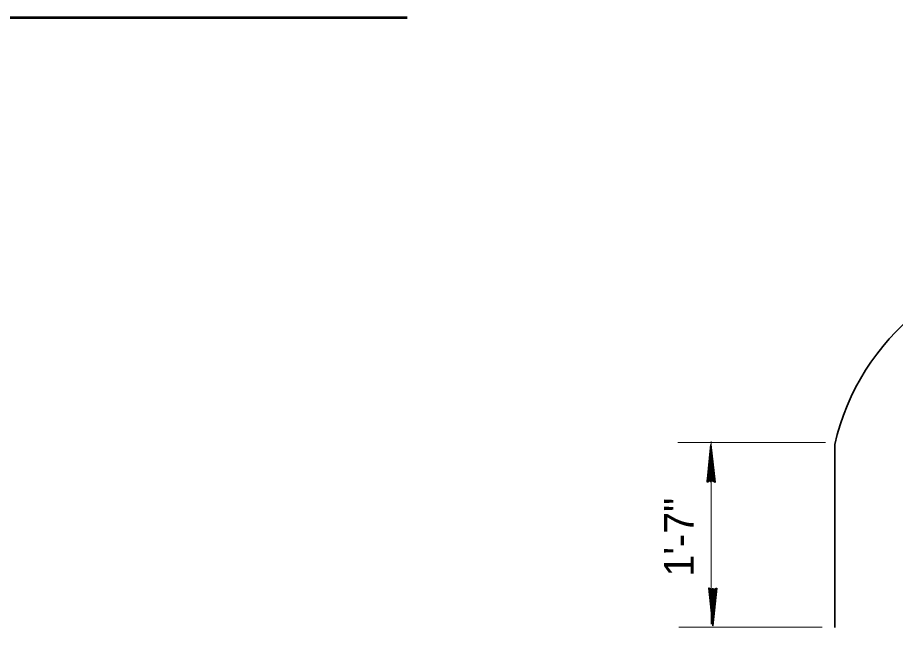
# Model space of a CAD drawing. Extents: x 14.14 to 17.34, y -1.61 to 0.38.
# Drawn here: x 15.952 to 16.1993, y -0.7911 to -0.6192 of the extents above; entities that cross this region are included whole.
import ezdxf

# ---------------------------------------------------------------- set-up
doc = ezdxf.new("R2010")
doc.units = 0
doc.header["$LTSCALE"] = 0.0033
doc.layers.add('1', color=7, linetype='Continuous', lineweight=40)

msp = doc.modelspace()

# ---------------------------------------------------------------- linework, layer by layer
at = {"layer": '1', "lineweight": 53}
msp.add_line((15.724083, -0.61925), (16.06175, -0.61925), dxfattribs=at)
at = {"layer": '1', "lineweight": 13}
for p, q in [((16.179667, -0.739), (16.138, -0.739)), ((16.147417, -0.738667), (16.147417, -0.790167)), ((16.178667, -0.791), (16.138333, -0.791))]:
    msp.add_line(p, q, dxfattribs=at)
at = {"layer": '1', "lineweight": 35}
for p, q in [((16.147333, -0.750167), (16.147333, -0.739583)), ((16.18225, -0.739583), (16.18225, -0.791083)), ((16.146333, -0.749917), (16.14725, -0.742083)), ((16.146333, -0.749917), (16.14725, -0.742083)), ((16.146417, -0.749917), (16.14725, -0.742083)), ((16.1465, -0.749917), (16.147333, -0.742083)), ((16.1465, -0.749917), (16.1475, -0.742083)), ((16.148, -0.75), (16.14725, -0.742667)), ((16.148167, -0.749917), (16.147333, -0.742583)), ((16.14825, -0.749917), (16.1475, -0.742583)), ((16.148417, -0.749917), (16.147583, -0.742583)), ((16.146833, -0.78025), (16.147667, -0.787583)), ((16.147, -0.78025), (16.14775, -0.787583)), ((16.147083, -0.78025), (16.147917, -0.787583)), ((16.14725, -0.780167), (16.148, -0.7875)), ((16.14875, -0.78025), (16.14775, -0.788083)), ((16.147917, -0.78), (16.147917, -0.790583)), ((16.14875, -0.78025), (16.147917, -0.788083)), ((16.148917, -0.78025), (16.148, -0.788083)), ((16.148917, -0.78025), (16.148, -0.788083)), ((16.148833, -0.78025), (16.148, -0.788083))]:
    msp.add_line(p, q, dxfattribs=at)
for points in [[(16.14625, -0.750167), (16.147333, -0.739583), (16.1485, -0.750167), (16.147333, -0.749583)], [(16.14725, -0.749417), (16.147167, -0.74475), (16.14725, -0.74475), (16.14725, -0.745667), (16.147167, -0.749417), (16.147083, -0.746417), (16.147, -0.749583), (16.146917, -0.747333), (16.146833, -0.749583), (16.147083, -0.746083), (16.14725, -0.741417), (16.1475, -0.742333), (16.1475, -0.741083), (16.1475, -0.749417), (16.147667, -0.747), (16.147667, -0.749583), (16.14725, -0.74425), (16.147917, -0.749583)], [(16.149, -0.78), (16.147917, -0.790583), (16.14675, -0.78), (16.147917, -0.780583)], [(16.148, -0.78075), (16.148083, -0.785417), (16.148, -0.785417), (16.148, -0.7845), (16.148083, -0.78075), (16.148167, -0.78375), (16.14825, -0.780583), (16.148333, -0.782833), (16.148417, -0.780583), (16.148167, -0.784083), (16.148, -0.78875), (16.14775, -0.787833), (16.14775, -0.789083), (16.14775, -0.78075), (16.147583, -0.783167), (16.147583, -0.780583), (16.148, -0.785917), (16.147333, -0.780583)]]:
    msp.add_lwpolyline(points, close=True, dxfattribs=at)
for points in [[(16.14725, -0.749417), (16.1465, -0.749833), (16.14675, -0.749583), (16.147083, -0.749417), (16.147, -0.749167), (16.146667, -0.749333), (16.147417, -0.7495), (16.147917, -0.749667), (16.148333, -0.749917)], [(16.148, -0.78075), (16.14875, -0.780333), (16.1485, -0.780583), (16.148167, -0.78075), (16.14825, -0.781), (16.148583, -0.780833), (16.147833, -0.780667), (16.147333, -0.7805), (16.146917, -0.78025)]]:
    msp.add_lwpolyline(points, dxfattribs=at)
msp.add_arc((16.247046, -0.754096), 0.066402, 12.33016, 167.37526, dxfattribs=at)

# ---------------------------------------------------------------- texts
at = {"layer": '1'}
msp.add_text('1\'-7"', height=0.008334, rotation=90, dxfattribs=at).set_placement((16.1425, -0.77675))

doc.saveas('drawing.dxf')
